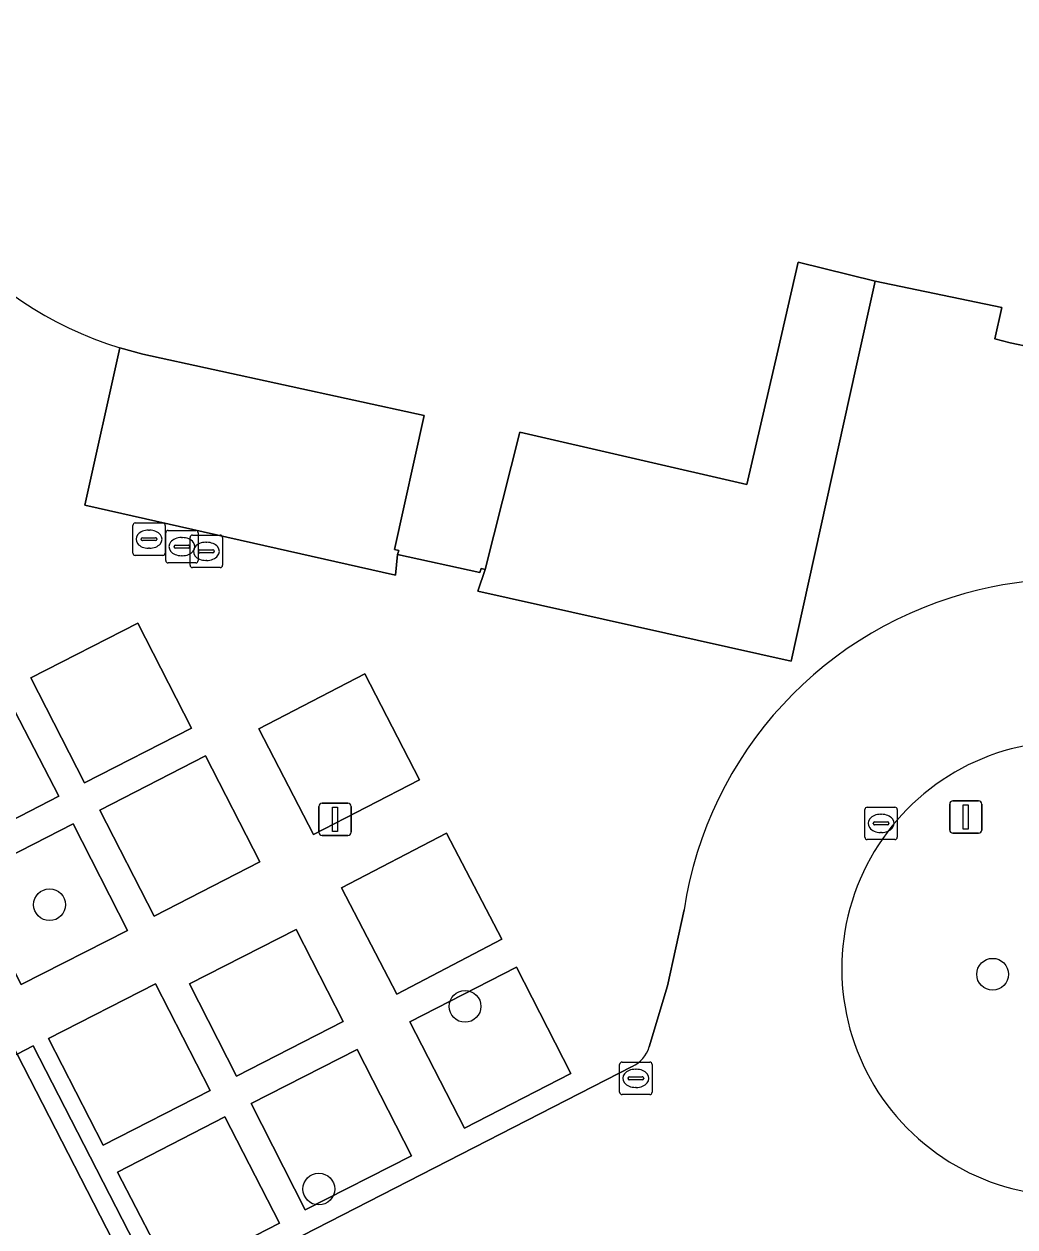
# Model space of a CAD drawing. Extents: x 159352 to 160617, y 385888 to 387323.
# Drawn here: x 159651.34 to 159681.88, y 386855.44 to 386892.53 of the extents above; entities that cross this region are included whole.
import ezdxf

# ---------------------------------------------------------------- set-up
doc = ezdxf.new("R2010")
doc.units = 0
for name, color, linetype in [('IMGEO_Boom', 7, 'Continuous'), ('IMGEO_Brandkraan', 7, 'Continuous'), ('IMGEO_Groenvoorziening', 7, 'Continuous'), ('IMGEO_Kolk', 7, 'Continuous'), ('IMGEO_Lichtmast', 7, 'Continuous'), ('IMGEO_Pand', 7, 'Continuous'), ('IMGEO_Pand_overbouw', 7, 'Continuous'), ('IMGEO_Rijbaan_lokaal_open', 7, 'Continuous'), ('IMGEO_Rioolput', 7, 'Continuous'), ('IMGEO_Voetpad_open', 7, 'Continuous')]:
    doc.layers.add(name, color=color, linetype=linetype)

msp = doc.modelspace()

# ---------------------------------------------------------------- linework, layer by layer
at = {"layer": 'IMGEO_Boom'}
for centre in [(159652.121, 386865.374), (159681.19, 386863.233), (159664.931, 386862.24), (159660.422, 386856.608)]:
    msp.add_circle(centre, 0.489, dxfattribs=at)
at = {"layer": 'IMGEO_Brandkraan'}
for p, q in [((159656.454, 386875.845), (159656.454, 386876.697)), ((159656.529, 386876.771), (159657.381, 386876.771)), ((159656.942, 386876.551), (159656.967, 386876.551)), ((159657.455, 386876.697), (159657.455, 386875.845)), ((159656.713, 386876.265), (159656.713, 386876.277)), ((159657.151, 386876.228), (159656.753, 386876.228)), ((159656.756, 386876.314), (159657.154, 386876.314)), ((159657.197, 386876.277), (159657.197, 386876.265)), ((159657.381, 386875.771), (159656.529, 386875.771)), ((159656.965, 386875.991), (159656.94, 386875.991))]:
    msp.add_line(p, q, dxfattribs=at)
for points in [[(159656.454, 386875.845), (159656.454, 386876.697)], [(159656.529, 386876.771), (159657.381, 386876.771)], [(159657.455, 386876.697), (159657.455, 386875.845)], [(159657.381, 386875.771), (159656.529, 386875.771)]]:
    msp.add_lwpolyline(points, dxfattribs=at)
for centre, radius, start, end in [((159656.531, 386876.695), 0.0765, 91.552, 178.448), ((159656.531, 386876.695), 0.0765, 91.552, 178.448), ((159657.379, 386876.695), 0.0765, 1.552, 88.448), ((159657.379, 386876.695), 0.0765, 1.552, 88.448), ((159656.753, 386876.274), 0.0403, 85.8775, 175.7526), ((159656.75, 386876.264), 0.0366, 178.938, 274.7102), ((159657.154, 386876.271), 0.043, 264.8664, 352.4533), ((159657.158, 386876.276), 0.0386, 1.7309, 96.639), ((159656.531, 386875.847), 0.0765, 181.552, 268.448), ((159656.531, 386875.847), 0.0765, 181.552, 268.448), ((159657.379, 386875.847), 0.0765, 271.552, 358.448), ((159657.379, 386875.847), 0.0765, 271.552, 358.448)]:
    msp.add_arc(centre, radius, start, end, dxfattribs=at)
for centre, major_axis, ratio, start_param, end_param in [((159656.941, 386876.271), (-0.387, 0.002), 0.722429, 4.712389, 7.853982), ((159656.966, 386876.271), (-0.39, 0.002), 0.717154, 1.570796, 4.712389)]:
    msp.add_ellipse(centre, major_axis=major_axis, ratio=ratio, start_param=start_param, end_param=end_param, dxfattribs=at)
at = {"layer": 'IMGEO_Groenvoorziening'}
for points in [[(159656.5, 386870.823), (159654.846, 386874.059), (159651.55, 386872.374), (159653.204, 386869.138)], [(159663.525, 386869.227), (159661.841, 386872.491), (159658.569, 386870.803), (159660.253, 386867.539)], [(159652.404, 386868.719), (159650.747, 386871.941), (159647.466, 386870.254), (159649.123, 386867.031)], [(159658.608, 386866.693), (159656.931, 386869.966), (159653.672, 386868.295), (159655.349, 386865.023)], [(159654.524, 386864.583), (159652.851, 386867.869), (159649.57, 386866.199), (159651.244, 386862.912)], [(159666.065, 386864.312), (159664.36, 386867.582), (159661.119, 386865.892), (159662.824, 386862.622)], [(159661.177, 386861.776), (159659.726, 386864.614), (159656.434, 386862.932), (159657.885, 386860.094)], [(159668.194, 386860.172), (159666.512, 386863.45), (159663.229, 386861.766), (159664.911, 386858.487)], [(159657.07, 386859.648), (159655.386, 386862.933), (159652.093, 386861.246), (159653.777, 386857.96)], [(159663.278, 386857.633), (159661.609, 386860.914), (159658.334, 386859.248), (159660.003, 386855.967)], [(159659.208, 386855.557), (159657.521, 386858.831), (159654.221, 386857.13), (159655.908, 386853.857)]]:
    msp.add_lwpolyline(points, close=True, dxfattribs=at)
for points in [[(159682.776, 386797.763), (159672.808, 386817.219), (159662.92, 386836.52), (159667.292, 386838.788), (159666.148, 386841.006), (159661.753, 386838.754), (159659.003, 386844.076), (159663.408, 386846.322), (159663.603, 386846.426), (159662.797, 386848.034), (159662.588, 386847.971), (159658.202, 386845.698), (159654.713, 386852.505), (159655.722, 386853.023), (159651.618, 386861.02), (159651.123, 386860.764), (159654.46, 386854.257), (159653.421, 386853.773), (159672.411, 386816.685), (159682.536, 386796.911)], [(159653.421, 386853.773), (159654.46, 386854.257), (159651.123, 386860.764), (159647.623, 386858.954), (159670.429, 386814.021), (159678.644, 386797.834)]]:
    msp.add_lwpolyline(points, dxfattribs=at)
msp.add_arc((159683.546, 386863.405), 7.005, 96.8546, 282.5561, dxfattribs=at)
at = {"layer": 'IMGEO_Kolk'}
for p, q in [((159677.252, 386867.457), (159677.252, 386868.309)), ((159677.327, 386868.383), (159678.179, 386868.383)), ((159678.253, 386868.309), (159678.253, 386867.457)), ((159677.511, 386867.877), (159677.511, 386867.889)), ((159677.554, 386867.926), (159677.952, 386867.926)), ((159677.74, 386868.163), (159677.765, 386868.163)), ((159677.995, 386867.889), (159677.995, 386867.877)), ((159677.949, 386867.84), (159677.551, 386867.84)), ((159677.763, 386867.603), (159677.738, 386867.603)), ((159678.179, 386867.383), (159677.327, 386867.383)), ((159669.768, 386860.522), (159670.62, 386860.522)), ((159669.693, 386859.596), (159669.693, 386860.448)), ((159670.181, 386860.302), (159670.206, 386860.302)), ((159670.694, 386860.448), (159670.694, 386859.596)), ((159669.952, 386860.016), (159669.952, 386860.028)), ((159670.39, 386859.979), (159669.992, 386859.979)), ((159669.995, 386860.065), (159670.393, 386860.065)), ((159670.204, 386859.742), (159670.179, 386859.742)), ((159670.436, 386860.028), (159670.436, 386860.016)), ((159670.62, 386859.522), (159669.768, 386859.522))]:
    msp.add_line(p, q, dxfattribs=at)
for points in [[(159677.252, 386867.457), (159677.252, 386868.309)], [(159677.327, 386868.383), (159678.179, 386868.383)], [(159678.253, 386868.309), (159678.253, 386867.457)], [(159678.179, 386867.383), (159677.327, 386867.383)], [(159669.768, 386860.522), (159670.62, 386860.522)], [(159669.693, 386859.596), (159669.693, 386860.448)], [(159670.694, 386860.448), (159670.694, 386859.596)], [(159670.62, 386859.522), (159669.768, 386859.522)]]:
    msp.add_lwpolyline(points, dxfattribs=at)
for centre, radius, start, end in [((159677.329, 386868.307), 0.0765, 91.552, 178.448), ((159677.329, 386868.307), 0.0765, 91.552, 178.448), ((159678.177, 386868.307), 0.0765, 1.552, 88.448), ((159678.177, 386868.307), 0.0765, 1.552, 88.448), ((159677.551, 386867.886), 0.0403, 85.8775, 175.7526), ((159677.548, 386867.876), 0.0366, 178.938, 274.7102), ((159677.952, 386867.883), 0.043, 264.8664, 352.4533), ((159677.956, 386867.888), 0.0386, 1.7309, 96.639), ((159677.329, 386867.459), 0.0765, 181.552, 268.448), ((159677.329, 386867.459), 0.0765, 181.552, 268.448), ((159678.177, 386867.459), 0.0765, 271.552, 358.448), ((159678.177, 386867.459), 0.0765, 271.552, 358.448), ((159669.77, 386860.446), 0.0765, 91.552, 178.448), ((159669.77, 386860.446), 0.0765, 91.552, 178.448), ((159670.618, 386860.446), 0.0765, 1.552, 88.448), ((159670.618, 386860.446), 0.0765, 1.552, 88.448), ((159669.992, 386860.025), 0.0403, 85.8775, 175.7526), ((159669.989, 386860.015), 0.0366, 178.938, 274.7102), ((159670.393, 386860.022), 0.043, 264.8664, 352.4533), ((159670.397, 386860.027), 0.0386, 1.7309, 96.639), ((159669.77, 386859.598), 0.0765, 181.552, 268.448), ((159669.77, 386859.598), 0.0765, 181.552, 268.448), ((159670.618, 386859.598), 0.0765, 271.552, 358.448), ((159670.618, 386859.598), 0.0765, 271.552, 358.448)]:
    msp.add_arc(centre, radius, start, end, dxfattribs=at)
for centre, major_axis, ratio, start_param, end_param in [((159677.739, 386867.883), (-0.387, 0.002), 0.722429, 4.712389, 7.853982), ((159677.764, 386867.883), (-0.39, 0.002), 0.717154, 1.570796, 4.712389), ((159670.18, 386860.022), (-0.387, 0.002), 0.722429, 4.712389, 7.853982), ((159670.205, 386860.022), (-0.39, 0.002), 0.717154, 1.570796, 4.712389)]:
    msp.add_ellipse(centre, major_axis=major_axis, ratio=ratio, start_param=start_param, end_param=end_param, dxfattribs=at)
at = {"layer": 'IMGEO_Lichtmast'}
for p, q in [((159660.425, 386867.609), (159660.425, 386868.409)), ((159660.425, 386868.409), (159660.425, 386867.609)), ((159660.525, 386868.509), (159661.315, 386868.509)), ((159661.315, 386868.509), (159660.525, 386868.509)), ((159661.415, 386868.409), (159661.415, 386867.609)), ((159661.415, 386867.609), (159661.415, 386868.409)), ((159679.868, 386867.679), (159679.868, 386868.479)), ((159679.868, 386868.479), (159679.868, 386867.679)), ((159679.968, 386868.579), (159680.758, 386868.579)), ((159680.758, 386868.579), (159679.968, 386868.579)), ((159680.858, 386868.479), (159680.858, 386867.679)), ((159680.858, 386867.679), (159680.858, 386868.479)), ((159661.315, 386867.509), (159660.525, 386867.509)), ((159660.525, 386867.509), (159661.315, 386867.509)), ((159680.758, 386867.579), (159679.968, 386867.579)), ((159679.968, 386867.579), (159680.758, 386867.579))]:
    msp.add_line(p, q, dxfattribs=at)
for points in [[(159660.845, 386868.384), (159660.995, 386868.384), (159660.995, 386867.634), (159660.845, 386867.634), (159660.845, 386868.384)], [(159680.288, 386868.454), (159680.438, 386868.454), (159680.438, 386867.704), (159680.288, 386867.704), (159680.288, 386868.454)]]:
    msp.add_lwpolyline(points, dxfattribs=at)
for centre, start, end in [((159660.525, 386868.409), 90, 180), ((159660.525, 386868.409), 90, 180), ((159661.315, 386868.409), 0, 90), ((159661.315, 386868.409), 360, 90), ((159679.968, 386868.479), 90, 180), ((159679.968, 386868.479), 90, 180), ((159680.758, 386868.479), 0, 90), ((159680.758, 386868.479), 360, 90), ((159660.525, 386867.609), 180, 270), ((159660.525, 386867.609), 180, 270), ((159661.315, 386867.609), 270, 0), ((159661.315, 386867.609), 270, 0), ((159679.968, 386867.679), 180, 270), ((159679.968, 386867.679), 180, 270), ((159680.758, 386867.679), 270, 0), ((159680.758, 386867.679), 270, 0)]:
    msp.add_arc(centre, 0.1, start, end, dxfattribs=at)
at = {"layer": 'IMGEO_Pand'}
msp.add_lwpolyline([(159654.286, 386882.546), (159654.993, 386882.354), (159663.672, 386880.459), (159662.75, 386876.33), (159662.885, 386876.295), (159662.852, 386876.179), (159665.39, 386875.615), (159665.421, 386875.738), (159665.545, 386875.71), (159666.621, 386879.945), (159673.618, 386878.335), (159674.585, 386882.5), (159675.196, 386885.187), (159677.569, 386884.607), (159681.475, 386883.786), (159681.255, 386882.82), (159681.735, 386882.705), (159682.422, 386882.554), (159695.14, 386939.956)], dxfattribs=at)
for centre, radius, start, end in [((159657.51, 386893.294), 11.234, 82.2986, 185.3941), ((159657.61, 386893.392), 11.344, 185.8392, 252.9601)]:
    msp.add_arc(centre, radius, start, end, dxfattribs=at)
at = {"layer": 'IMGEO_Pand_overbouw'}
for points in [[(159665.545, 386875.71), (159665.325, 386875.042), (159674.983, 386872.883), (159676.986, 386881.964), (159677.569, 386884.607), (159675.196, 386885.187), (159674.585, 386882.5), (159673.618, 386878.335), (159666.621, 386879.945)], [(159662.852, 386876.179), (159662.885, 386876.295), (159662.75, 386876.33), (159663.672, 386880.459), (159654.993, 386882.354), (159654.286, 386882.546), (159653.211, 386877.692), (159662.781, 386875.536)]]:
    msp.add_lwpolyline(points, close=True, dxfattribs=at)
at = {"layer": 'IMGEO_Rijbaan_lokaal_open'}
for points in [[(159671.68, 386865.219), (159671.169, 386862.875), (159670.609, 386860.989)], [(159670.084, 386860.386), (159659.12, 386854.765), (159662.588, 386847.971), (159662.797, 386848.034), (159663.603, 386846.426), (159663.408, 386846.322), (159666.148, 386841.006), (159667.292, 386838.788), (159676.09, 386821.632), (159687.391, 386799.592), (159687.515, 386799.316), (159692.814, 386802.052), (159692.741, 386802.202), (159681.241, 386824.674), (159681.192, 386824.77), (159680.067, 386826.979), (159675.471, 386836.003), (159671.037, 386844.508), (159668.589, 386849.373), (159668.842, 386849.503), (159675.87, 386853.099), (159676.449, 386853.399)]]:
    msp.add_lwpolyline(points, dxfattribs=at)
for centre, radius, start, end in [((159683.595, 386863.677), 11.745, 47.1375, 103.861), ((159683.524, 386863.418), 11.98, 103.2356, 171.3548), ((159683.546, 386863.405), 7.005, 96.8546, 282.5561), ((159669.624, 386861.316), 1.038, 296.2942, 341.6171)]:
    msp.add_arc(centre, radius, start, end, dxfattribs=at)
at = {"layer": 'IMGEO_Rioolput'}
for p, q in [((159654.688, 386876.22), (159654.688, 386877.072)), ((159654.763, 386877.146), (159655.615, 386877.146)), ((159655.176, 386876.926), (159655.201, 386876.926)), ((159655.689, 386877.072), (159655.689, 386876.22)), ((159655.702, 386875.99), (159655.702, 386876.842)), ((159655.777, 386876.916), (159656.629, 386876.916)), ((159656.703, 386876.842), (159656.703, 386875.99)), ((159654.947, 386876.64), (159654.947, 386876.652)), ((159655.385, 386876.603), (159654.987, 386876.603)), ((159654.99, 386876.689), (159655.388, 386876.689)), ((159655.431, 386876.652), (159655.431, 386876.64)), ((159655.961, 386876.41), (159655.961, 386876.422)), ((159656.004, 386876.459), (159656.402, 386876.459)), ((159656.19, 386876.696), (159656.215, 386876.696)), ((159656.445, 386876.422), (159656.445, 386876.41)), ((159655.615, 386876.146), (159654.763, 386876.146)), ((159655.199, 386876.366), (159655.174, 386876.366)), ((159656.399, 386876.373), (159656.001, 386876.373)), ((159656.213, 386876.136), (159656.188, 386876.136)), ((159656.629, 386875.916), (159655.777, 386875.916))]:
    msp.add_line(p, q, dxfattribs=at)
for points in [[(159654.688, 386876.22), (159654.688, 386877.072)], [(159654.763, 386877.146), (159655.615, 386877.146)], [(159655.689, 386877.072), (159655.689, 386876.22)], [(159655.702, 386875.99), (159655.702, 386876.842)], [(159655.777, 386876.916), (159656.629, 386876.916)], [(159656.703, 386876.842), (159656.703, 386875.99)], [(159655.615, 386876.146), (159654.763, 386876.146)], [(159656.629, 386875.916), (159655.777, 386875.916)]]:
    msp.add_lwpolyline(points, dxfattribs=at)
for centre, radius, start, end in [((159654.765, 386877.07), 0.0765, 91.552, 178.448), ((159654.765, 386877.07), 0.0765, 91.552, 178.448), ((159655.613, 386877.07), 0.0765, 1.552, 88.448), ((159655.613, 386877.07), 0.0765, 1.552, 88.448), ((159655.779, 386876.84), 0.0765, 91.552, 178.448), ((159655.779, 386876.84), 0.0765, 91.552, 178.448), ((159656.627, 386876.84), 0.0765, 1.552, 88.448), ((159656.627, 386876.84), 0.0765, 1.552, 88.448), ((159654.987, 386876.649), 0.0403, 85.8775, 175.7526), ((159654.984, 386876.639), 0.0366, 178.938, 274.7102), ((159655.388, 386876.646), 0.043, 264.8664, 352.4533), ((159655.392, 386876.651), 0.0386, 1.7309, 96.639), ((159656.001, 386876.419), 0.0403, 85.8775, 175.7526), ((159655.998, 386876.409), 0.0366, 178.938, 274.7102), ((159656.402, 386876.416), 0.043, 264.8664, 352.4533), ((159656.406, 386876.421), 0.0386, 1.7309, 96.639), ((159654.765, 386876.222), 0.0765, 181.552, 268.448), ((159654.765, 386876.222), 0.0765, 181.552, 268.448), ((159655.613, 386876.222), 0.0765, 271.552, 358.448), ((159655.613, 386876.222), 0.0765, 271.552, 358.448), ((159655.779, 386875.992), 0.0765, 181.552, 268.448), ((159655.779, 386875.992), 0.0765, 181.552, 268.448), ((159656.627, 386875.992), 0.0765, 271.552, 358.448), ((159656.627, 386875.992), 0.0765, 271.552, 358.448)]:
    msp.add_arc(centre, radius, start, end, dxfattribs=at)
for centre, major_axis, ratio, start_param, end_param in [((159655.175, 386876.646), (-0.387, 0.002), 0.722429, 4.712389, 7.853982), ((159655.2, 386876.646), (-0.39, 0.002), 0.717154, 1.570796, 4.712389), ((159656.189, 386876.416), (-0.387, 0.002), 0.722429, 4.712389, 7.853982), ((159656.214, 386876.416), (-0.39, 0.002), 0.717154, 1.570796, 4.712389)]:
    msp.add_ellipse(centre, major_axis=major_axis, ratio=ratio, start_param=start_param, end_param=end_param, dxfattribs=at)
at = {"layer": 'IMGEO_Voetpad_open'}
for points in [[(159707.926, 386897.515), (159706.804, 386899.637), (159695.305, 386922.054), (159694.689, 386923.255), (159693.701, 386925.181), (159696.816, 386939.529), (159695.14, 386939.956), (159682.422, 386882.554), (159681.735, 386882.705), (159681.255, 386882.82), (159681.475, 386883.786), (159677.569, 386884.607), (159676.986, 386881.964), (159674.983, 386872.883), (159665.325, 386875.042), (159665.545, 386875.71), (159665.421, 386875.738), (159665.39, 386875.615), (159662.852, 386876.179), (159662.781, 386875.536), (159653.211, 386877.692), (159654.286, 386882.546)], [(159640.981, 386893.898), (159638.668, 386892.685), (159636.023, 386891.297), (159650.765, 386862.684), (159650.271, 386862.427), (159651.123, 386860.764), (159651.618, 386861.02), (159655.722, 386853.023), (159659.12, 386854.765), (159670.084, 386860.386)], [(159670.609, 386860.989), (159671.169, 386862.875), (159671.68, 386865.219)]]:
    msp.add_lwpolyline(points, dxfattribs=at)
for points in [[(159665.325, 386875.042), (159674.983, 386872.883), (159676.986, 386881.964), (159677.569, 386884.607), (159675.196, 386885.187), (159674.585, 386882.5), (159673.618, 386878.335), (159666.621, 386879.945), (159665.545, 386875.71)], [(159654.286, 386882.546), (159653.211, 386877.692), (159662.781, 386875.536), (159662.852, 386876.179), (159662.885, 386876.295), (159662.75, 386876.33), (159663.672, 386880.459), (159654.993, 386882.354)], [(159653.204, 386869.138), (159651.55, 386872.374), (159654.846, 386874.059), (159656.5, 386870.823)], [(159660.253, 386867.539), (159658.569, 386870.803), (159661.841, 386872.491), (159663.525, 386869.227)], [(159649.123, 386867.031), (159647.466, 386870.254), (159650.747, 386871.941), (159652.404, 386868.719)], [(159655.349, 386865.023), (159653.672, 386868.295), (159656.931, 386869.966), (159658.608, 386866.693)], [(159651.244, 386862.912), (159649.57, 386866.199), (159652.851, 386867.869), (159654.524, 386864.583)], [(159662.824, 386862.622), (159661.119, 386865.892), (159664.36, 386867.582), (159666.065, 386864.312)], [(159661.177, 386861.776), (159657.885, 386860.094), (159656.434, 386862.932), (159659.726, 386864.614)], [(159668.194, 386860.172), (159664.911, 386858.487), (159663.229, 386861.766), (159666.512, 386863.45)], [(159657.07, 386859.648), (159653.777, 386857.96), (159652.093, 386861.246), (159655.386, 386862.933)], [(159663.278, 386857.633), (159660.003, 386855.967), (159658.334, 386859.248), (159661.609, 386860.914)], [(159659.208, 386855.557), (159655.908, 386853.857), (159654.221, 386857.13), (159657.521, 386858.831)]]:
    msp.add_lwpolyline(points, close=True, dxfattribs=at)
for centre, radius, start, end in [((159657.51, 386893.294), 11.234, 82.2986, 185.3941), ((159657.61, 386893.392), 11.344, 185.8392, 252.9601), ((159683.595, 386863.677), 11.745, 47.1375, 103.861), ((159683.524, 386863.418), 11.98, 103.2356, 171.3548), ((159669.624, 386861.316), 1.038, 296.2942, 341.6171)]:
    msp.add_arc(centre, radius, start, end, dxfattribs=at)

doc.saveas('drawing.dxf')
